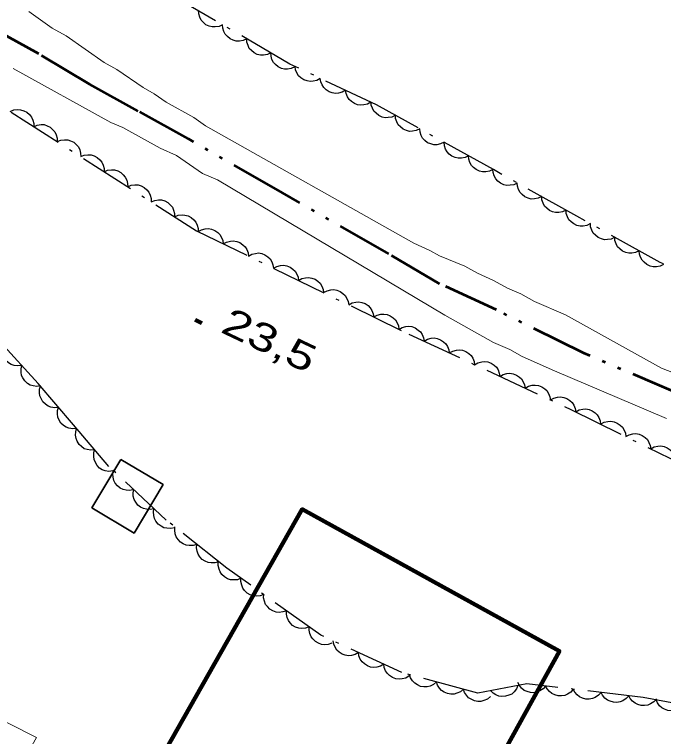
# Model space of a CAD drawing. Extents: x 356765 to 358572, y 5103174 to 5104650.
# Drawn here: x 357714.53 to 357749.45, y 5104184.98 to 5104223.8 of the extents above; entities that cross this region are included whole.
import ezdxf

# ---------------------------------------------------------------- set-up
doc = ezdxf.new("R2010")
doc.units = 0
doc.header["$LTSCALE"] = 0.6
doc.linetypes.add('DASH_DOUBLE_DOT', pattern=[9.2, 5, -1.2, 0.3, -1.2, 0.3, -1.2])
doc.linetypes.add('DOT_DASHED', pattern=[7.7, 5, -1.2, 0.3, -1.2])
for name, color, linetype, lineweight in [('19', 7, 'Continuous', 13), ('2', 7, 'Continuous', 13), ('3', 7, 'Continuous', 140), ('31', 7, 'Continuous', 70), ('37', 7, 'Continuous', 13), ('4', 7, 'Continuous', 90), ('44', 7, 'Continuous', 25)]:
    doc.layers.add(name, color=color, linetype=linetype, lineweight=lineweight)

msp = doc.modelspace()

# ---------------------------------------------------------------- linework, layer by layer
at = {"layer": '19'}
msp.add_lwpolyline([(357704.2, 5104164.62), (357715.71, 5104184.94), (357707.97, 5104188.84), (357706.57, 5104186.35)], dxfattribs=at)
at = {"layer": '2'}
for points in [[(357715.3, 5104223.97), (357716.56, 5104223.07), (357717.31, 5104222.66), (357719.36, 5104221.23), (357720.03, 5104220.85)], [(357749.6, 5104202.09), (357743.57, 5104204.65), (357741.84, 5104205.42), (357741.17, 5104205.79), (357740.3, 5104206.17), (357737.68, 5104207.63), (357725.45, 5104214.91), (357724.65, 5104215.25), (357723.24, 5104216.23), (357722.37, 5104216.61), (357720.35, 5104217.73), (357719.71, 5104217.99), (357714.46, 5104220.9)], [(357720.03, 5104220.85), (357721.45, 5104219.87), (357722.05, 5104219.54), (357722.68, 5104219.09), (357724.18, 5104218.26), (357724.81, 5104217.81), (357736.01, 5104211.5), (357736.88, 5104211.11), (357737.4, 5104210.82), (357738.76, 5104210.27), (357739.43, 5104209.89), (357740.3, 5104209.51), (357741.05, 5104209.09), (357741.76, 5104208.79), (357742.51, 5104208.38), (357744.17, 5104207.65), (357749.34, 5104204.78), (357749.98, 5104204.53)]]:
    msp.add_lwpolyline(points, dxfattribs=at)
at = {"layer": '3'}
msp.add_line((357724.25, 5104207.38), (357724.61, 5104207.21), dxfattribs=at)
at = {"layer": '31', "lineweight": 35}
msp.add_lwpolyline([(357720.25, 5104199.88), (357722.52, 5104198.53), (357720.96, 5104195.92), (357718.69, 5104197.28), (357720.25, 5104199.88)], close=True, dxfattribs=at)
at = {"layer": '37', "lineweight": 158}
msp.add_lwpolyline([(357711.2, 5104164.09), (357730.01, 5104197.2), (357743.84, 5104189.58), (357725.45, 5104156.29), (357711.38, 5104164.04), (357711.2, 5104164.09)], close=True, dxfattribs=at)
at = {"layer": '4', "linetype": 'DASH_DOUBLE_DOT', "lineweight": 53}
msp.add_lwpolyline([(357780.67, 5104189.11), (357778.91, 5104190.19), (357776.78, 5104191.47), (357774.86, 5104192.43), (357768.77, 5104195.42), (357764.24, 5104197.15), (357759.44, 5104199.12), (357756.05, 5104200.61), (357750.56, 5104203.27), (357745.15, 5104205.6), (357740.45, 5104207.92), (357737.4, 5104209.32), (357734.67, 5104210.93), (357728.94, 5104214.21), (357723.89, 5104217.11), (357721.19, 5104218.61), (357718.56, 5104220.06), (357715.83, 5104221.68), (357714.11, 5104222.64)], dxfattribs=at)
at = {"layer": '44', "linetype": 'DOT_DASHED'}
for points in [[(357695.82, 5104229.94), (357710.46, 5104221.04), (357724.32, 5104212.17), (357735.74, 5104206.62), (357744.45, 5104202.57), (357757.07, 5104196.35), (357771.81, 5104189.74), (357782.72, 5104183.29), (357791.81, 5104177.07), (357796.96, 5104172.26), (357803.78, 5104166.9), (357808.8, 5104162.55), (357813.82, 5104158.2), (357818.07, 5104153.88), (357822.03, 5104149.72), (357824.82, 5104147), (357827.01, 5104144.61), (357829.8, 5104141.88), (357831.23, 5104139.52), (357832.94, 5104137.09)], [(357828.02, 5104156.2), (357824.79, 5104159.55), (357819.81, 5104164.67), (357811.86, 5104172.22), (357807.44, 5104176.24), (357800.36, 5104182.52), (357797.69, 5104184.78), (357795.77, 5104186.24), (357788.15, 5104190.86), (357780.23, 5104195.65), (357774.37, 5104198.51), (357767.31, 5104202.03), (357764.62, 5104203.53), (357760.56, 5104205.39), (357757.39, 5104206.75), (357753.63, 5104208.44), (357749.27, 5104210.47), (357744.78, 5104212.96), (357740.29, 5104215.46), (357734, 5104218.95), (357729.34, 5104221.14), (357715.74, 5104229.08)], [(357781.78, 5104166.18), (357779.01, 5104166.15), (357776.02, 5104167.81), (357773.82, 5104170.21), (357771.5, 5104173.06), (357769.27, 5104174.69), (357767.04, 5104176.32), (357764.35, 5104177.81), (357761.65, 5104179.31), (357758.69, 5104181.74), (357752.87, 5104185.36), (357750.48, 5104186.69), (357748.35, 5104187.09), (357742.09, 5104187.82), (357739.45, 5104187.32), (357735.36, 5104188.42), (357731, 5104190.44), (357725.95, 5104194.03), (357722.69, 5104196.62), (357719.6, 5104199.51), (357717.7, 5104201.74), (357715.81, 5104203.97), (357712.89, 5104207.15)]]:
    msp.add_lwpolyline(points, dxfattribs=at)
at = {"layer": '44'}
for points in [[(357725.72, 5104223.25), (357725.54, 5104223.16), (357725.33, 5104223.13), (357725.17, 5104223.13), (357725, 5104223.17), (357724.83, 5104223.25), (357724.69, 5104223.38), (357724.57, 5104223.49), (357724.49, 5104223.65), (357724.44, 5104223.83), (357724.43, 5104224.01)], [(357727.02, 5104222.5), (357726.83, 5104222.4), (357726.63, 5104222.37), (357726.46, 5104222.37), (357726.3, 5104222.42), (357726.13, 5104222.5), (357725.98, 5104222.62), (357725.87, 5104222.74), (357725.79, 5104222.89), (357725.74, 5104223.07), (357725.72, 5104223.25)], [(357728.31, 5104221.74), (357728.13, 5104221.65), (357727.93, 5104221.62), (357727.76, 5104221.61), (357727.59, 5104221.66), (357727.42, 5104221.74), (357727.28, 5104221.86), (357727.16, 5104221.98), (357727.09, 5104222.14), (357727.03, 5104222.32), (357727.02, 5104222.5)], [(357729.61, 5104220.98), (357729.42, 5104220.89), (357729.22, 5104220.86), (357729.06, 5104220.86), (357728.89, 5104220.9), (357728.72, 5104220.98), (357728.57, 5104221.11), (357728.46, 5104221.22), (357728.38, 5104221.38), (357728.33, 5104221.56), (357728.31, 5104221.74)], [(357730.98, 5104220.37), (357730.8, 5104220.26), (357730.6, 5104220.21), (357730.44, 5104220.2), (357730.27, 5104220.23), (357730.09, 5104220.29), (357729.94, 5104220.4), (357729.81, 5104220.51), (357729.72, 5104220.66), (357729.65, 5104220.83), (357729.62, 5104221.01)], [(357732.34, 5104219.73), (357732.16, 5104219.62), (357731.96, 5104219.58), (357731.8, 5104219.56), (357731.62, 5104219.59), (357731.45, 5104219.65), (357731.29, 5104219.76), (357731.17, 5104219.87), (357731.08, 5104220.02), (357731.01, 5104220.19), (357730.98, 5104220.37)], [(357733.7, 5104219.09), (357733.52, 5104218.99), (357733.32, 5104218.94), (357733.15, 5104218.92), (357732.98, 5104218.95), (357732.81, 5104219.02), (357732.65, 5104219.12), (357732.53, 5104219.23), (357732.44, 5104219.38), (357732.37, 5104219.55), (357732.34, 5104219.73)], [(357735.02, 5104218.39), (357734.83, 5104218.29), (357734.63, 5104218.26), (357734.47, 5104218.25), (357734.3, 5104218.29), (357734.13, 5104218.37), (357733.98, 5104218.49), (357733.86, 5104218.6), (357733.78, 5104218.76), (357733.72, 5104218.93), (357733.71, 5104219.11)], [(357714.3, 5104218.58), (357714.49, 5104218.67), (357714.69, 5104218.69), (357714.86, 5104218.68), (357715.03, 5104218.63), (357715.19, 5104218.55), (357715.33, 5104218.42), (357715.44, 5104218.29), (357715.51, 5104218.13), (357715.56, 5104217.95), (357715.56, 5104217.77)], [(357736.33, 5104217.66), (357736.14, 5104217.56), (357735.94, 5104217.53), (357735.78, 5104217.52), (357735.61, 5104217.56), (357735.44, 5104217.64), (357735.29, 5104217.76), (357735.17, 5104217.87), (357735.09, 5104218.03), (357735.03, 5104218.21), (357735.02, 5104218.39)], [(357715.56, 5104217.77), (357715.75, 5104217.86), (357715.96, 5104217.88), (357716.12, 5104217.88), (357716.29, 5104217.82), (357716.45, 5104217.74), (357716.59, 5104217.61), (357716.7, 5104217.49), (357716.77, 5104217.33), (357716.82, 5104217.15), (357716.83, 5104216.97)], [(357737.64, 5104216.93), (357737.45, 5104216.84), (357737.25, 5104216.8), (357737.09, 5104216.79), (357736.92, 5104216.84), (357736.75, 5104216.91), (357736.6, 5104217.03), (357736.48, 5104217.15), (357736.4, 5104217.3), (357736.35, 5104217.48), (357736.33, 5104217.66)], [(357716.83, 5104216.97), (357717.02, 5104217.05), (357717.22, 5104217.07), (357717.39, 5104217.07), (357717.55, 5104217.01), (357717.72, 5104216.93), (357717.86, 5104216.8), (357717.97, 5104216.68), (357718.04, 5104216.52), (357718.08, 5104216.34), (357718.09, 5104216.16)], [(357738.95, 5104216.2), (357738.77, 5104216.11), (357738.57, 5104216.07), (357738.4, 5104216.07), (357738.23, 5104216.11), (357738.06, 5104216.18), (357737.91, 5104216.3), (357737.8, 5104216.42), (357737.71, 5104216.57), (357737.66, 5104216.75), (357737.64, 5104216.93)], [(357718.09, 5104216.16), (357718.28, 5104216.24), (357718.48, 5104216.26), (357718.65, 5104216.26), (357718.82, 5104216.21), (357718.98, 5104216.12), (357719.12, 5104215.99), (357719.23, 5104215.87), (357719.3, 5104215.71), (357719.35, 5104215.53), (357719.35, 5104215.35)], [(357740.26, 5104215.47), (357740.08, 5104215.38), (357739.88, 5104215.34), (357739.71, 5104215.34), (357739.54, 5104215.38), (357739.37, 5104215.46), (357739.22, 5104215.58), (357739.11, 5104215.69), (357739.03, 5104215.85), (357738.97, 5104216.02), (357738.95, 5104216.2)], [(357719.35, 5104215.35), (357719.54, 5104215.43), (357719.75, 5104215.45), (357719.91, 5104215.45), (357720.08, 5104215.4), (357720.24, 5104215.31), (357720.38, 5104215.18), (357720.49, 5104215.06), (357720.57, 5104214.9), (357720.61, 5104214.72), (357720.62, 5104214.54)], [(357741.57, 5104214.74), (357741.39, 5104214.65), (357741.19, 5104214.62), (357741.02, 5104214.61), (357740.85, 5104214.65), (357740.68, 5104214.73), (357740.53, 5104214.85), (357740.42, 5104214.96), (357740.34, 5104215.12), (357740.28, 5104215.3), (357740.26, 5104215.47)], [(357720.62, 5104214.54), (357720.81, 5104214.62), (357721.01, 5104214.65), (357721.18, 5104214.64), (357721.34, 5104214.59), (357721.51, 5104214.5), (357721.65, 5104214.37), (357721.76, 5104214.25), (357721.83, 5104214.09), (357721.88, 5104213.91), (357721.88, 5104213.73)], [(357742.89, 5104214.02), (357742.7, 5104213.92), (357742.5, 5104213.89), (357742.33, 5104213.88), (357742.16, 5104213.92), (357741.99, 5104214), (357741.84, 5104214.12), (357741.73, 5104214.23), (357741.65, 5104214.39), (357741.59, 5104214.57), (357741.57, 5104214.74)], [(357721.88, 5104213.73), (357722.07, 5104213.81), (357722.27, 5104213.84), (357722.44, 5104213.83), (357722.61, 5104213.78), (357722.77, 5104213.69), (357722.91, 5104213.57), (357723.02, 5104213.44), (357723.09, 5104213.28), (357723.14, 5104213.1), (357723.14, 5104212.92)], [(357744.2, 5104213.29), (357744.01, 5104213.19), (357743.81, 5104213.16), (357743.64, 5104213.15), (357743.47, 5104213.19), (357743.3, 5104213.27), (357743.16, 5104213.39), (357743.04, 5104213.5), (357742.96, 5104213.66), (357742.9, 5104213.84), (357742.89, 5104214.02)], [(357745.51, 5104212.56), (357745.32, 5104212.46), (357745.12, 5104212.43), (357744.96, 5104212.42), (357744.78, 5104212.46), (357744.62, 5104212.54), (357744.47, 5104212.66), (357744.35, 5104212.77), (357744.27, 5104212.93), (357744.21, 5104213.11), (357744.2, 5104213.28)], [(357723.14, 5104212.92), (357723.34, 5104213.01), (357723.54, 5104213.03), (357723.7, 5104213.02), (357723.87, 5104212.97), (357724.03, 5104212.89), (357724.18, 5104212.76), (357724.28, 5104212.63), (357724.36, 5104212.47), (357724.4, 5104212.29), (357724.41, 5104212.11)], [(357746.82, 5104211.83), (357746.63, 5104211.73), (357746.43, 5104211.7), (357746.27, 5104211.69), (357746.1, 5104211.74), (357745.93, 5104211.81), (357745.78, 5104211.93), (357745.66, 5104212.05), (357745.58, 5104212.2), (357745.52, 5104212.38), (357745.51, 5104212.56)], [(357724.41, 5104212.13), (357724.59, 5104212.23), (357724.79, 5104212.28), (357724.96, 5104212.29), (357725.13, 5104212.26), (357725.3, 5104212.19), (357725.46, 5104212.08), (357725.58, 5104211.97), (357725.67, 5104211.82), (357725.74, 5104211.65), (357725.76, 5104211.47)], [(357748.13, 5104211.1), (357747.94, 5104211.01), (357747.74, 5104210.97), (357747.58, 5104210.97), (357747.41, 5104211.01), (357747.24, 5104211.08), (357747.09, 5104211.2), (357746.97, 5104211.32), (357746.89, 5104211.47), (357746.83, 5104211.65), (357746.82, 5104211.83)], [(357725.76, 5104211.47), (357725.94, 5104211.57), (357726.14, 5104211.62), (357726.3, 5104211.64), (357726.48, 5104211.6), (357726.65, 5104211.54), (357726.81, 5104211.42), (357726.93, 5104211.32), (357727.02, 5104211.16), (357727.09, 5104210.99), (357727.11, 5104210.81)], [(357727.11, 5104210.81), (357727.29, 5104210.92), (357727.49, 5104210.96), (357727.65, 5104210.98), (357727.83, 5104210.95), (357728, 5104210.88), (357728.16, 5104210.77), (357728.28, 5104210.66), (357728.37, 5104210.51), (357728.43, 5104210.34), (357728.46, 5104210.16)], [(357749.44, 5104210.37), (357749.26, 5104210.28), (357749.06, 5104210.24), (357748.89, 5104210.24), (357748.72, 5104210.28), (357748.55, 5104210.36), (357748.4, 5104210.48), (357748.29, 5104210.59), (357748.2, 5104210.75), (357748.15, 5104210.92), (357748.13, 5104211.1)], [(357728.46, 5104210.16), (357728.64, 5104210.26), (357728.84, 5104210.31), (357729, 5104210.32), (357729.18, 5104210.29), (357729.35, 5104210.22), (357729.5, 5104210.11), (357729.63, 5104210), (357729.72, 5104209.85), (357729.78, 5104209.68), (357729.81, 5104209.5)], [(357729.81, 5104209.5), (357729.99, 5104209.61), (357730.19, 5104209.65), (357730.35, 5104209.67), (357730.52, 5104209.63), (357730.7, 5104209.57), (357730.85, 5104209.46), (357730.98, 5104209.35), (357731.07, 5104209.2), (357731.13, 5104209.02), (357731.16, 5104208.85)], [(357731.16, 5104208.85), (357731.34, 5104208.95), (357731.54, 5104209), (357731.7, 5104209.01), (357731.87, 5104208.98), (357732.05, 5104208.91), (357732.2, 5104208.8), (357732.32, 5104208.69), (357732.41, 5104208.54), (357732.48, 5104208.37), (357732.51, 5104208.19)], [(357732.51, 5104208.19), (357732.69, 5104208.3), (357732.89, 5104208.34), (357733.05, 5104208.36), (357733.22, 5104208.32), (357733.4, 5104208.26), (357733.55, 5104208.15), (357733.67, 5104208.04), (357733.76, 5104207.89), (357733.83, 5104207.71), (357733.86, 5104207.54)], [(357733.86, 5104207.54), (357734.04, 5104207.64), (357734.24, 5104207.69), (357734.4, 5104207.7), (357734.57, 5104207.67), (357734.74, 5104207.6), (357734.9, 5104207.49), (357735.02, 5104207.38), (357735.11, 5104207.23), (357735.18, 5104207.06), (357735.21, 5104206.88)], [(357735.2, 5104206.87), (357735.38, 5104206.98), (357735.58, 5104207.03), (357735.74, 5104207.05), (357735.91, 5104207.02), (357736.09, 5104206.95), (357736.25, 5104206.84), (357736.37, 5104206.74), (357736.46, 5104206.59), (357736.53, 5104206.42), (357736.56, 5104206.24)], [(357736.56, 5104206.24), (357736.74, 5104206.35), (357736.94, 5104206.4), (357737.1, 5104206.41), (357737.27, 5104206.38), (357737.45, 5104206.32), (357737.61, 5104206.21), (357737.73, 5104206.1), (357737.82, 5104205.95), (357737.89, 5104205.78), (357737.92, 5104205.61)], [(357714.92, 5104204.94), (357714.71, 5104204.91), (357714.51, 5104204.94), (357714.35, 5104204.98), (357714.21, 5104205.08), (357714.07, 5104205.2), (357713.97, 5104205.36), (357713.89, 5104205.51), (357713.86, 5104205.68), (357713.86, 5104205.87), (357713.91, 5104206.04)], [(357737.92, 5104205.61), (357738.1, 5104205.71), (357738.3, 5104205.76), (357738.46, 5104205.78), (357738.63, 5104205.75), (357738.81, 5104205.69), (357738.97, 5104205.58), (357739.09, 5104205.47), (357739.18, 5104205.32), (357739.25, 5104205.15), (357739.28, 5104204.97)], [(357739.28, 5104204.97), (357739.46, 5104205.08), (357739.66, 5104205.13), (357739.82, 5104205.15), (357740, 5104205.12), (357740.17, 5104205.05), (357740.33, 5104204.95), (357740.45, 5104204.84), (357740.54, 5104204.69), (357740.61, 5104204.52), (357740.64, 5104204.34)], [(357715.93, 5104203.83), (357715.73, 5104203.8), (357715.53, 5104203.83), (357715.37, 5104203.88), (357715.22, 5104203.97), (357715.08, 5104204.1), (357714.98, 5104204.26), (357714.91, 5104204.4), (357714.88, 5104204.58), (357714.88, 5104204.76), (357714.92, 5104204.94)], [(357740.64, 5104204.34), (357740.82, 5104204.45), (357741.02, 5104204.5), (357741.18, 5104204.52), (357741.36, 5104204.49), (357741.53, 5104204.42), (357741.69, 5104204.31), (357741.81, 5104204.21), (357741.9, 5104204.06), (357741.97, 5104203.89), (357742, 5104203.71)], [(357716.9, 5104202.68), (357716.69, 5104202.66), (357716.49, 5104202.7), (357716.34, 5104202.75), (357716.19, 5104202.85), (357716.06, 5104202.98), (357715.96, 5104203.15), (357715.89, 5104203.3), (357715.87, 5104203.47), (357715.88, 5104203.66), (357715.93, 5104203.83)], [(357742, 5104203.71), (357742.18, 5104203.82), (357742.38, 5104203.87), (357742.54, 5104203.88), (357742.72, 5104203.85), (357742.89, 5104203.79), (357743.05, 5104203.68), (357743.17, 5104203.58), (357743.26, 5104203.43), (357743.33, 5104203.25), (357743.36, 5104203.08)], [(357743.36, 5104203.08), (357743.54, 5104203.18), (357743.74, 5104203.23), (357743.9, 5104203.25), (357744.08, 5104203.22), (357744.25, 5104203.16), (357744.41, 5104203.05), (357744.53, 5104202.94), (357744.62, 5104202.79), (357744.69, 5104202.62), (357744.72, 5104202.44)], [(357717.87, 5104201.54), (357717.66, 5104201.52), (357717.46, 5104201.56), (357717.3, 5104201.61), (357717.16, 5104201.71), (357717.03, 5104201.84), (357716.93, 5104202), (357716.86, 5104202.15), (357716.84, 5104202.33), (357716.85, 5104202.51), (357716.9, 5104202.68)], [(357744.72, 5104202.44), (357744.9, 5104202.54), (357745.1, 5104202.59), (357745.26, 5104202.6), (357745.44, 5104202.57), (357745.61, 5104202.5), (357745.76, 5104202.39), (357745.88, 5104202.28), (357745.97, 5104202.13), (357746.04, 5104201.95), (357746.06, 5104201.77)], [(357746.06, 5104201.77), (357746.25, 5104201.88), (357746.44, 5104201.92), (357746.61, 5104201.94), (357746.78, 5104201.9), (357746.95, 5104201.84), (357747.11, 5104201.72), (357747.23, 5104201.61), (357747.32, 5104201.46), (357747.39, 5104201.29), (357747.41, 5104201.11)], [(357718.84, 5104200.4), (357718.63, 5104200.38), (357718.43, 5104200.41), (357718.28, 5104200.46), (357718.13, 5104200.57), (357718, 5104200.69), (357717.9, 5104200.86), (357717.84, 5104201.01), (357717.81, 5104201.18), (357717.82, 5104201.37), (357717.87, 5104201.54)], [(357747.41, 5104201.11), (357747.59, 5104201.21), (357747.79, 5104201.26), (357747.95, 5104201.27), (357748.13, 5104201.24), (357748.3, 5104201.17), (357748.45, 5104201.06), (357748.58, 5104200.95), (357748.66, 5104200.8), (357748.73, 5104200.63), (357748.76, 5104200.45)], [(357748.76, 5104200.45), (357748.94, 5104200.55), (357749.14, 5104200.6), (357749.3, 5104200.61), (357749.47, 5104200.58), (357749.64, 5104200.51), (357749.8, 5104200.4), (357749.92, 5104200.29), (357750.01, 5104200.14), (357750.08, 5104199.96), (357750.1, 5104199.78)], [(357719.82, 5104199.26), (357719.61, 5104199.23), (357719.41, 5104199.27), (357719.25, 5104199.32), (357719.11, 5104199.42), (357718.97, 5104199.55), (357718.88, 5104199.72), (357718.81, 5104199.87), (357718.79, 5104200.04), (357718.79, 5104200.23), (357718.84, 5104200.4)], [(357720.94, 5104198.26), (357720.73, 5104198.21), (357720.53, 5104198.23), (357720.37, 5104198.26), (357720.21, 5104198.34), (357720.07, 5104198.46), (357719.95, 5104198.61), (357719.87, 5104198.75), (357719.83, 5104198.92), (357719.81, 5104199.11), (357719.84, 5104199.28)], [(357722.03, 5104197.23), (357721.83, 5104197.19), (357721.63, 5104197.2), (357721.47, 5104197.24), (357721.31, 5104197.32), (357721.17, 5104197.43), (357721.05, 5104197.59), (357720.96, 5104197.72), (357720.92, 5104197.9), (357720.91, 5104198.08), (357720.94, 5104198.26)], [(357723.13, 5104196.21), (357722.93, 5104196.16), (357722.72, 5104196.18), (357722.56, 5104196.21), (357722.41, 5104196.29), (357722.26, 5104196.41), (357722.14, 5104196.56), (357722.06, 5104196.7), (357722.02, 5104196.87), (357722.01, 5104197.06), (357722.03, 5104197.23)], [(357724.34, 5104195.31), (357724.14, 5104195.25), (357723.93, 5104195.25), (357723.77, 5104195.27), (357723.61, 5104195.34), (357723.45, 5104195.44), (357723.33, 5104195.58), (357723.23, 5104195.72), (357723.18, 5104195.88), (357723.15, 5104196.07), (357723.16, 5104196.25)], [(357725.51, 5104194.38), (357725.31, 5104194.32), (357725.11, 5104194.32), (357724.94, 5104194.34), (357724.78, 5104194.41), (357724.63, 5104194.51), (357724.5, 5104194.65), (357724.4, 5104194.78), (357724.35, 5104194.95), (357724.32, 5104195.13), (357724.34, 5104195.31)], [(357726.71, 5104193.49), (357726.52, 5104193.41), (357726.32, 5104193.4), (357726.15, 5104193.41), (357725.99, 5104193.47), (357725.83, 5104193.57), (357725.69, 5104193.7), (357725.59, 5104193.83), (357725.53, 5104193.99), (357725.49, 5104194.18), (357725.49, 5104194.36)], [(357727.94, 5104192.62), (357727.74, 5104192.54), (357727.54, 5104192.53), (357727.37, 5104192.54), (357727.21, 5104192.61), (357727.05, 5104192.7), (357726.91, 5104192.83), (357726.81, 5104192.96), (357726.75, 5104193.13), (357726.71, 5104193.31), (357726.71, 5104193.49)], [(357729.16, 5104191.75), (357728.96, 5104191.68), (357728.76, 5104191.66), (357728.6, 5104191.67), (357728.43, 5104191.74), (357728.27, 5104191.83), (357728.14, 5104191.97), (357728.03, 5104192.09), (357727.97, 5104192.26), (357727.93, 5104192.44), (357727.94, 5104192.62)], [(357730.38, 5104190.88), (357730.19, 5104190.81), (357729.98, 5104190.79), (357729.82, 5104190.81), (357729.65, 5104190.87), (357729.49, 5104190.96), (357729.36, 5104191.1), (357729.26, 5104191.22), (357729.19, 5104191.39), (357729.16, 5104191.57), (357729.16, 5104191.75)], [(357731.6, 5104190.01), (357731.41, 5104189.94), (357731.21, 5104189.92), (357731.04, 5104189.94), (357730.88, 5104190), (357730.72, 5104190.09), (357730.58, 5104190.23), (357730.48, 5104190.35), (357730.42, 5104190.52), (357730.38, 5104190.7), (357730.38, 5104190.88)], [(357733.03, 5104189.5), (357732.85, 5104189.39), (357732.66, 5104189.34), (357732.49, 5104189.32), (357732.32, 5104189.35), (357732.15, 5104189.41), (357731.99, 5104189.52), (357731.86, 5104189.63), (357731.77, 5104189.78), (357731.7, 5104189.95), (357731.67, 5104190.13)], [(357734.39, 5104188.87), (357734.22, 5104188.76), (357734.02, 5104188.71), (357733.85, 5104188.69), (357733.68, 5104188.72), (357733.51, 5104188.78), (357733.35, 5104188.89), (357733.23, 5104189), (357733.13, 5104189.15), (357733.06, 5104189.32), (357733.03, 5104189.5)], [(357735.76, 5104188.24), (357735.58, 5104188.13), (357735.38, 5104188.08), (357735.22, 5104188.06), (357735.04, 5104188.09), (357734.87, 5104188.15), (357734.71, 5104188.26), (357734.59, 5104188.37), (357734.49, 5104188.52), (357734.42, 5104188.69), (357734.39, 5104188.87)], [(357737.23, 5104187.92), (357737.07, 5104187.78), (357736.89, 5104187.7), (357736.73, 5104187.65), (357736.55, 5104187.65), (357736.37, 5104187.68), (357736.2, 5104187.76), (357736.06, 5104187.85), (357735.94, 5104187.98), (357735.84, 5104188.14), (357735.78, 5104188.31)], [(357738.68, 5104187.53), (357738.52, 5104187.39), (357738.33, 5104187.31), (357738.18, 5104187.26), (357738, 5104187.26), (357737.82, 5104187.29), (357737.64, 5104187.37), (357737.5, 5104187.46), (357737.39, 5104187.59), (357737.29, 5104187.75), (357737.23, 5104187.92)], [(357741.61, 5104187.73), (357741.53, 5104187.54), (357741.4, 5104187.38), (357741.28, 5104187.27), (357741.12, 5104187.2), (357740.94, 5104187.15), (357740.75, 5104187.14), (357740.59, 5104187.16), (357740.42, 5104187.22), (357740.27, 5104187.32), (357740.14, 5104187.45)], [(357743.1, 5104187.7), (357742.96, 5104187.54), (357742.79, 5104187.44), (357742.64, 5104187.37), (357742.46, 5104187.34), (357742.28, 5104187.35), (357742.1, 5104187.4), (357741.95, 5104187.46), (357741.81, 5104187.58), (357741.69, 5104187.72), (357741.61, 5104187.88)], [(357744.59, 5104187.53), (357744.45, 5104187.37), (357744.28, 5104187.26), (357744.13, 5104187.19), (357743.95, 5104187.17), (357743.77, 5104187.17), (357743.59, 5104187.23), (357743.44, 5104187.29), (357743.3, 5104187.4), (357743.18, 5104187.54), (357743.1, 5104187.7)], [(357740.13, 5104187.14), (357739.97, 5104187), (357739.78, 5104186.92), (357739.62, 5104186.87), (357739.45, 5104186.87), (357739.27, 5104186.91), (357739.09, 5104186.99), (357738.95, 5104187.07), (357738.84, 5104187.2), (357738.74, 5104187.36), (357738.68, 5104187.53)], [(357746.08, 5104187.36), (357745.94, 5104187.2), (357745.77, 5104187.09), (357745.62, 5104187.02), (357745.44, 5104186.99), (357745.26, 5104187), (357745.08, 5104187.05), (357744.93, 5104187.11), (357744.79, 5104187.23), (357744.67, 5104187.37), (357744.59, 5104187.53)], [(357747.57, 5104187.18), (357747.43, 5104187.02), (357747.26, 5104186.91), (357747.11, 5104186.85), (357746.93, 5104186.82), (357746.75, 5104186.83), (357746.57, 5104186.88), (357746.42, 5104186.94), (357746.28, 5104187.05), (357746.16, 5104187.2), (357746.08, 5104187.36)], [(357749.06, 5104187.01), (357748.92, 5104186.85), (357748.75, 5104186.74), (357748.6, 5104186.67), (357748.42, 5104186.65), (357748.24, 5104186.65), (357748.06, 5104186.71), (357747.91, 5104186.77), (357747.77, 5104186.88), (357747.65, 5104187.02), (357747.57, 5104187.18)], [(357750.52, 5104186.68), (357750.38, 5104186.53), (357750.2, 5104186.44), (357750.04, 5104186.38), (357749.87, 5104186.37), (357749.68, 5104186.38), (357749.5, 5104186.45), (357749.36, 5104186.52), (357749.23, 5104186.64), (357749.12, 5104186.79), (357749.05, 5104186.96)]]:
    msp.add_lwpolyline(points, dxfattribs=at)

# ---------------------------------------------------------------- texts
at = {"layer": '3', "width": 1.35}
msp.add_text('23,5   ', height=1.5, rotation=334.619, dxfattribs=at).set_placement((357725.55, 5104206.75))

doc.saveas('drawing.dxf')
